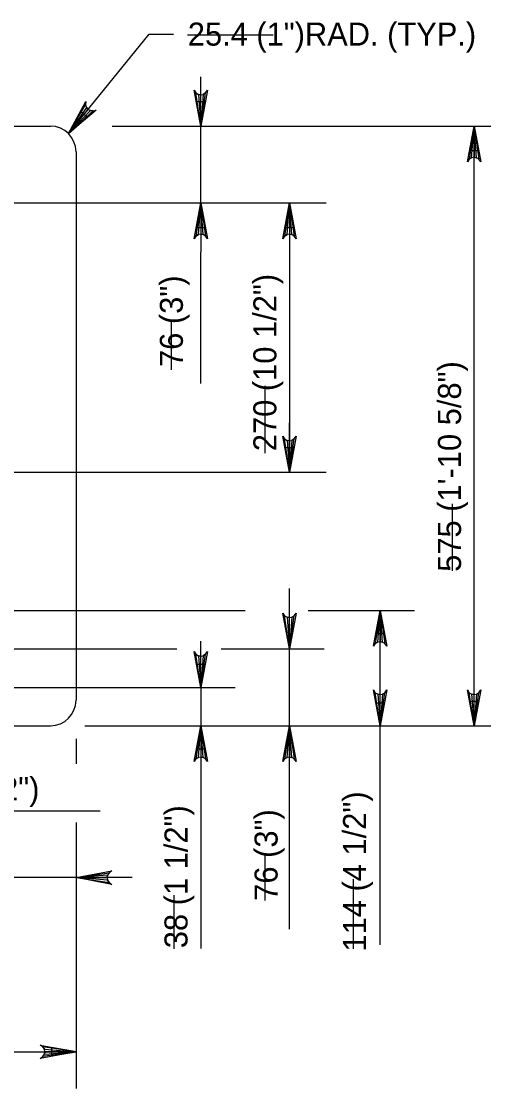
# Model space of a CAD drawing. Extents: x 179 to 454, y -271 to 54.
# Drawn here: x 378.71 to 381.12, y -15.09 to -9.54 of the extents above; entities that cross this region are included whole.
import ezdxf

# ---------------------------------------------------------------- set-up
doc = ezdxf.new("R2010")
doc.units = 0
for name, color, linetype in [('Level 2', 7, 'Continuous'), ('Level 3', 7, 'Continuous'), ('Level 41', 7, 'Continuous')]:
    doc.layers.add(name, color=color, linetype=linetype)

msp = doc.modelspace()

# ---------------------------------------------------------------- linework, layer by layer
at = {"layer": 'Level 2'}
for p, q in [((375.835, -10.0812), (378.8648, -10.0812)), ((378.9981, -10.2145), (378.9981, -13.0677))]:
    msp.add_line(p, q, dxfattribs=at)
for centre, start, end in [((378.8648, -10.2145), 0, 90), ((378.8648, -13.0677), 270, 0)]:
    msp.add_arc(centre, 0.1333, start, end, dxfattribs=at)
at = {"layer": 'Level 3'}
for p, q in [((378.9594, -10.1207), (379.3782, -9.6036)), ((379.3782, -9.6036), (379.5062, -9.6036)), ((379.6477, -10.5177), (379.6477, -9.8251)), ((379.1872, -10.0812), (379.8398, -10.0812)), ((379.5527, -10.0812), (381.263, -10.0812)), ((381.0709, -13.201), (381.0709, -10.0812)), ((377.9548, -10.4812), (380.3016, -10.4812)), ((380.1095, -10.4812), (380.1095, -11.8812)), ((379.6477, -10.6092), (379.6477, -10.7373)), ((379.6477, -11.4203), (379.6477, -10.7377)), ((380.1095, -11.7532), (380.1095, -11.6251)), ((377.9548, -11.8812), (380.3016, -11.8812)), ((380.1095, -14.2584), (380.1095, -12.486)), ((377.6642, -12.601), (379.8786, -12.601)), ((380.2074, -12.601), (380.7615, -12.601)), ((380.5815, -14.3397), (380.5815, -12.601)), ((379.6477, -13.001), (379.6477, -12.761)), ((377.2642, -12.801), (379.5224, -12.801)), ((379.7533, -12.801), (380.2895, -12.801)), ((377.6642, -13.001), (379.8277, -13.001)), ((379.6477, -13.001), (379.6477, -14.3592)), ((375.835, -13.201), (378.8648, -13.201)), ((379.0437, -13.201), (380.2453, -13.201)), ((379.0489, -13.201), (379.8277, -13.201)), ((379.7303, -13.201), (381.263, -13.201)), ((379.9226, -13.201), (380.2895, -13.201)), ((380.3261, -13.201), (380.7615, -13.201)), ((378.9981, -13.2684), (378.9981, -13.3984)), ((379.6477, -13.321), (379.6477, -13.441)), ((377.6017, -13.6429), (379.1244, -13.6429)), ((378.9981, -13.7037), (378.9981, -15.0885)), ((379.2905, -13.9908), (378.0012, -13.9908)), ((375.7018, -14.8964), (378.9981, -14.8964))]:
    msp.add_line(p, q, dxfattribs=at)
for points in [[(379.6477, -10.0812), (379.6128, -9.8948), (379.6227, -9.9091), (379.6352, -9.9165), (379.6477, -9.9187), (379.6602, -9.9165), (379.6728, -9.9091), (379.6827, -9.8948), (379.6477, -10.0812), (379.6728, -9.9091), (379.6602, -9.9165), (379.6477, -10.0812), (379.6477, -9.9187), (379.6352, -9.9165), (379.6477, -10.0812), (379.6227, -9.9091)], [(378.9594, -10.1207), (379.0496, -9.9538), (379.0482, -9.9712), (379.0533, -9.9848), (379.0617, -9.9944), (379.0727, -10.0006), (379.0871, -10.0027), (379.1039, -9.9978), (378.9594, -10.1207), (379.0871, -10.0027), (379.0727, -10.0006), (378.9594, -10.1207), (379.0617, -9.9944), (379.0533, -9.9848), (378.9594, -10.1207), (379.0482, -9.9712)], [(381.0709, -10.0812), (381.1058, -10.2676), (381.0959, -10.2532), (381.0834, -10.2458), (381.0709, -10.2437), (381.0584, -10.2458), (381.0459, -10.2532), (381.036, -10.2676), (381.0709, -10.0812), (381.0459, -10.2532), (381.0584, -10.2458), (381.0709, -10.0812), (381.0709, -10.2437), (381.0834, -10.2458), (381.0709, -10.0812), (381.0959, -10.2532)], [(379.6477, -10.4812), (379.6827, -10.6676), (379.6728, -10.6532), (379.6602, -10.6458), (379.6477, -10.6437), (379.6352, -10.6458), (379.6227, -10.6532), (379.6128, -10.6676), (379.6477, -10.4812), (379.6227, -10.6532), (379.6352, -10.6458), (379.6477, -10.4812), (379.6477, -10.6437), (379.6602, -10.6458), (379.6477, -10.4812), (379.6728, -10.6532)], [(380.1095, -10.4812), (380.1444, -10.6676), (380.1345, -10.6532), (380.122, -10.6458), (380.1095, -10.6437), (380.097, -10.6458), (380.0845, -10.6532), (380.0746, -10.6676), (380.1095, -10.4812), (380.0845, -10.6532), (380.097, -10.6458), (380.1095, -10.4812), (380.1095, -10.6437), (380.122, -10.6458), (380.1095, -10.4812), (380.1345, -10.6532)], [(380.1095, -11.8812), (380.0746, -11.6947), (380.0845, -11.7091), (380.097, -11.7165), (380.1095, -11.7187), (380.122, -11.7165), (380.1345, -11.7091), (380.1444, -11.6947), (380.1095, -11.8812), (380.1345, -11.7091), (380.122, -11.7165), (380.1095, -11.8812), (380.1095, -11.7187), (380.097, -11.7165), (380.1095, -11.8812), (380.0845, -11.7091)], [(380.5815, -12.601), (380.6164, -12.7874), (380.6065, -12.7731), (380.594, -12.7657), (380.5815, -12.7635), (380.569, -12.7657), (380.5565, -12.7731), (380.5466, -12.7874), (380.5815, -12.601), (380.5565, -12.7731), (380.569, -12.7657), (380.5815, -12.601), (380.5815, -12.7635), (380.594, -12.7657), (380.5815, -12.601), (380.6065, -12.7731)], [(380.1095, -12.801), (380.0746, -12.6146), (380.0845, -12.6289), (380.097, -12.6363), (380.1095, -12.6385), (380.122, -12.6363), (380.1345, -12.6289), (380.1444, -12.6146), (380.1095, -12.801), (380.1345, -12.6289), (380.122, -12.6363), (380.1095, -12.801), (380.1095, -12.6385), (380.097, -12.6363), (380.1095, -12.801), (380.0845, -12.6289)], [(379.6477, -13.001), (379.6128, -12.8146), (379.6227, -12.8289), (379.6352, -12.8363), (379.6477, -12.8385), (379.6602, -12.8363), (379.6728, -12.8289), (379.6827, -12.8146), (379.6477, -13.001), (379.6728, -12.8289), (379.6602, -12.8363), (379.6477, -13.001), (379.6477, -12.8385), (379.6352, -12.8363), (379.6477, -13.001), (379.6227, -12.8289)], [(380.5815, -13.201), (380.5466, -13.0146), (380.5565, -13.0289), (380.569, -13.0363), (380.5815, -13.0385), (380.594, -13.0363), (380.6065, -13.0289), (380.6164, -13.0146), (380.5815, -13.201), (380.6065, -13.0289), (380.594, -13.0363), (380.5815, -13.201), (380.5815, -13.0385), (380.569, -13.0363), (380.5815, -13.201), (380.5565, -13.0289)], [(381.0709, -13.201), (381.036, -13.0146), (381.0459, -13.0289), (381.0584, -13.0363), (381.0709, -13.0385), (381.0834, -13.0363), (381.0959, -13.0289), (381.1058, -13.0146), (381.0709, -13.201), (381.0959, -13.0289), (381.0834, -13.0363), (381.0709, -13.201), (381.0709, -13.0385), (381.0584, -13.0363), (381.0709, -13.201), (381.0459, -13.0289)], [(379.6477, -13.201), (379.6827, -13.3874), (379.6728, -13.3731), (379.6602, -13.3657), (379.6477, -13.3635), (379.6352, -13.3657), (379.6227, -13.3731), (379.6128, -13.3874), (379.6477, -13.201), (379.6227, -13.3731), (379.6352, -13.3657), (379.6477, -13.201), (379.6477, -13.3635), (379.6602, -13.3657), (379.6477, -13.201), (379.6728, -13.3731)], [(380.1095, -13.201), (380.1444, -13.3874), (380.1345, -13.3731), (380.122, -13.3657), (380.1095, -13.3635), (380.097, -13.3657), (380.0845, -13.3731), (380.0746, -13.3874), (380.1095, -13.201), (380.0845, -13.3731), (380.097, -13.3657), (380.1095, -13.201), (380.1095, -13.3635), (380.122, -13.3657), (380.1095, -13.201), (380.1345, -13.3731)], [(378.9981, -13.9908), (379.1845, -13.9558), (379.1702, -13.9657), (379.1627, -13.9782), (379.1606, -13.9908), (379.1627, -14.0032), (379.1702, -14.0157), (379.1845, -14.0257), (378.9981, -13.9908), (379.1702, -14.0157), (379.1627, -14.0032), (378.9981, -13.9908), (379.1606, -13.9908), (379.1627, -13.9782), (378.9981, -13.9908), (379.1702, -13.9657)], [(378.9981, -14.8964), (378.8117, -14.9313), (378.826, -14.9214), (378.8334, -14.9089), (378.8356, -14.8964), (378.8334, -14.8839), (378.826, -14.8714), (378.8117, -14.8615), (378.9981, -14.8964), (378.826, -14.8714), (378.8334, -14.8839), (378.9981, -14.8964), (378.8356, -14.8964), (378.8334, -14.9089), (378.9981, -14.8964), (378.826, -14.9214)]]:
    msp.add_lwpolyline(points, dxfattribs=at)
for points in [[(379.6263, -9.9532), (379.6691, -9.9532), (379.6477, -10.0812)], [(379.0566, -10.0346), (379.0236, -10.0076), (378.9591, -10.1203)], [(381.0496, -10.2092), (381.0922, -10.2092), (381.0709, -10.0812)], [(379.6263, -10.6092), (379.6691, -10.6092), (379.6477, -10.4812)], [(380.0882, -10.6092), (380.1308, -10.6092), (380.1095, -10.4812)], [(380.0882, -11.7532), (380.1308, -11.7532), (380.1095, -11.8812)], [(380.5615, -12.721), (380.6015, -12.721), (380.5815, -12.601)], [(379.6277, -12.881), (379.6678, -12.881), (379.6477, -13.001)], [(380.5615, -13.081), (380.6015, -13.081), (380.5815, -13.201)], [(381.0496, -13.0729), (381.0922, -13.0729), (381.0709, -13.201)], [(379.6277, -13.321), (379.6678, -13.321), (379.6477, -13.201)], [(378.87, -14.8751), (378.87, -14.9177), (378.9981, -14.8964)]]:
    msp.add_lwpolyline(points, close=True, dxfattribs=at)
at = {"layer": 'Level 41'}
for p, q in [((379.5792, -9.6069), (380.025, -9.6069)), ((379.4956, -11.3498), (379.4956, -11.0988)), ((379.9832, -11.782), (379.9832, -11.4334)), ((380.9586, -12.3955), (380.9586, -12.0469)), ((379.9832, -14.1105), (379.9832, -13.8735)), ((380.443, -14.3615), (380.443, -13.999)), ((379.5095, -14.3615), (379.5095, -14.0826))]:
    msp.add_line(p, q, dxfattribs=at)

# ---------------------------------------------------------------- texts
at = {"layer": 'Level 3'}
for s, p in [('25.4 (1")RAD. (TYP.)', (379.5803, -9.6629)), ('38 (1 1/2")', (378.0637, -13.5881))]:
    msp.add_text(s, height=0.12, dxfattribs=at).set_placement(p)
for s, p in [('76 (3")', (379.5547, -11.3345)), ('270 (10 1/2")', (380.0415, -11.7725)), ('575 (1\'-10 5/8")', (381.0029, -12.4)), ('114 (4 1/2")', (380.5087, -14.3752)), ('38 (1 1/2")', (379.5788, -14.358)), ('76 (3")', (380.0478, -14.1112))]:
    msp.add_text(s, height=0.12, rotation=90, dxfattribs=at).set_placement(p)

doc.saveas('drawing.dxf')
